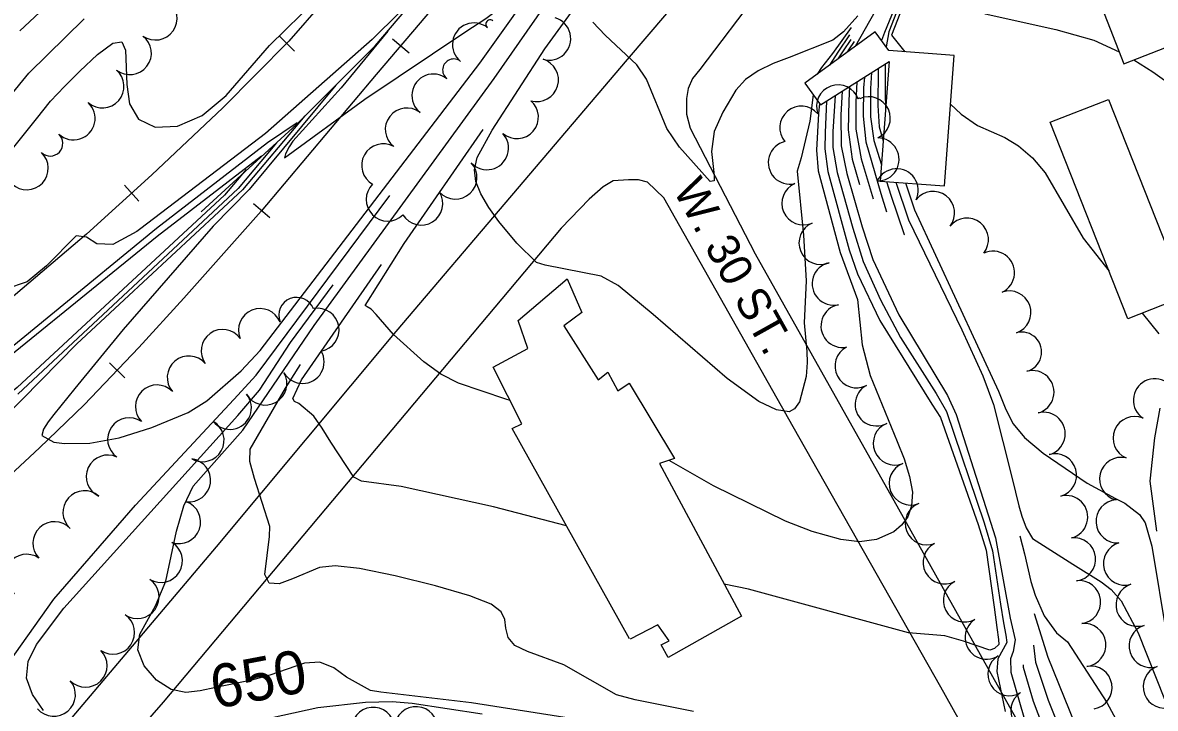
# Model space of a CAD drawing. Extents: x 79600 to 91800, y 75600 to 84400.
# Drawn here: x 83362 to 83887, y 81049 to 81367 of the extents above; entities that cross this region are included whole.
import ezdxf

# ---------------------------------------------------------------- set-up
doc = ezdxf.new("R2010")
doc.units = 0
for name, color, linetype in [('084-085$0$BLDG', 7, 'Continuous'), ('084-085$0$INDEX', 7, 'Continuous'), ('084-085$0$INDXLBL', 7, 'Continuous'), ('084-085$0$INTER', 7, 'Continuous'), ('084-085$0$ROAD', 7, 'Continuous'), ('084-085$0$ROAD-NAME', 7, 'Continuous'), ('084-085$0$RR', 7, 'Continuous'), ('084-085$0$TREES', 7, 'Continuous'), ('084-085$0$WALL', 7, 'Continuous')]:
    doc.layers.add(name, color=color, linetype=linetype)

# ---------------------------------------------------------------- blocks, each defined once
blk = doc.blocks.new('084-085$0$RRTICK100')
blk.add_line((0, -5), (0, 5))

msp = doc.modelspace()

# ---------------------------------------------------------------- linework, layer by layer
at = {"layer": '084-085$0$BLDG'}
for points in [[(83903.22, 81432.79), (83912.76, 81436.51), (83906.65, 81452.17), (83842.05, 81426.99), (83872.69, 81348.38), (83927.75, 81369.83)], [(83763.72, 81354.54), (83757.3, 81363.3), (83724.63, 81339.39), (83732, 81329.32), (83763.83, 81349.55), (83759.68, 81294.04), (83789.47, 81291.81), (83794, 81352.27)], [(83865.5, 81331.91), (83901.53, 81240.77), (83874.61, 81230.13), (83838.58, 81321.27)]]:
    msp.add_lwpolyline(points, close=True, dxfattribs=at)
msp.add_lwpolyline([(83643.39, 81081.7), (83588.98, 81179.31), (83593.47, 81181.36), (83580.09, 81207.71), (83596.2, 81216.36), (83591.77, 81229.39), (83614.5, 81248.66), (83621.29, 81233), (83612.93, 81226.88), (83628.79, 81201.8), (83633.28, 81205.4), (83638, 81196.72), (83643.26, 81200.33), (83664.16, 81165.33), (83657.33, 81162.95), (83695.25, 81092.29), (83661.32, 81073.11), (83658.02, 81078.84), (83661.74, 81080.73), (83656.56, 81088.16), (83643.7, 81081.55)], dxfattribs=at)
at = {"layer": '084-085$0$INDEX'}
for points in [[(83818.21, 81612.78), (83815.43, 81592.98), (83811.31, 81542.33), (83804.56, 81491.37), (83802.15, 81469.9), (83800.12, 81456.58), (83761.63, 81362.95), (83760.25, 81359.27)], [(83810.07, 81607.53), (83806.75, 81591.39), (83801.32, 81550.65), (83801.74, 81533.46), (83801.15, 81519.44), (83797.57, 81499.2), (83796.24, 81480.07), (83794.85, 81468.32), (83791.63, 81452.94), (83786.53, 81435.75), (83780.04, 81419.26), (83761.92, 81381.25), (83748.01, 81356.5)], [(83639.94, 81041.07), (83570.08, 81052.07), (83527.95, 81056.97), (83523.15, 81057.71), (83512.12, 81063.99), (83506.18, 81068.32), (83499.71, 81070.94), (83492.56, 81070.45), (83476.55, 81064.78), (83467.99, 81062.47), (83451.5, 81059.19), (83444.27, 81057.53), (83437.5, 81056.76), (83430.74, 81058.16), (83423.87, 81062.58), (83418.18, 81069.17), (83415.26, 81076.62), (83416.17, 81083.86), (83423.47, 81096.95), (83428.31, 81108.4), (83433.23, 81131.64), (83436.65, 81143.44), (83440.96, 81152.44), (83463.92, 81178.44), (83497.06, 81227), (83580.53, 81341.59), (83639.34, 81426.02)], [(83360.5, 81363.66), (83369.7, 81372.19)], [(83749.25, 81370.64), (83742.64, 81363.22), (83737.61, 81359.36), (83717.43, 81351.34), (83710.04, 81348.52), (83703.09, 81345.14), (83697.16, 81341.06), (83692.66, 81336.23), (83686.69, 81325.94), (83682.65, 81316.96), (83681.43, 81307.77), (83682.68, 81296.65), (83682.58, 81294.07), (83680.83, 81293.89), (83666.52, 81309.75), (83660.74, 81318.41), (83651.2, 81341.24), (83646.73, 81347.96), (83632.09, 81361.66), (83626.37, 81367.74)], [(83758.72, 81346.3), (83758.64, 81345.5), (83758.59, 81329), (83759.13, 81319.24), (83761.08, 81312.76)], [(83742.06, 81335.71), (83741.39, 81324.71), (83741.55, 81310.3), (83744.19, 81297.55), (83751.26, 81272.78), (83756.25, 81257.69), (83768.33, 81231.93), (83790.92, 81194.63), (83794.88, 81185.68), (83813.14, 81128.49), (83819.97, 81091.31), (83822.31, 81081.27), (83821.28, 81075.83), (83820.17, 81072.37), (83820.33, 81066.26), (83826.28, 81045.37)], [(83472.67, 81305.57), (83424.24, 81268.33), (83327.82, 81190.09), (83314.37, 81179.41), (83250.25, 81129.62), (83203.94, 81095.43), (83166.06, 81068.07), (83097.13, 81024.57), (83059.43, 81002.19), (83024.08, 80981.75)], [(83465.53, 81299.36), (83455.55, 81287.44), (83359.37, 81198.24), (83310.96, 81158.63), (83277.1, 81131.9), (83147.18, 81034.2), (83096.26, 80998.53), (83061.85, 80980.11), (83044.86, 80971.24), (83037.87, 80967.62), (83029.37, 80960.29), (83006.61, 80933.25), (82996.35, 80923.79), (82987.43, 80912.51), (82983.75, 80904.64), (82982.71, 80895.43), (82985.29, 80885.25), (82998.1, 80862.22), (82979.11, 80812.56), (82973.75, 80797.91), (82961.3, 80780.39)], [(83766.94, 81293.49), (83772.78, 81276.08), (83797.48, 81224.99), (83807.23, 81203.63), (83812.2, 81190.39), (83820.94, 81156.14), (83824.04, 81143.35), (83825.32, 81138.64), (83827.31, 81133.24), (83830.35, 81128.23), (83849.04, 81116.33), (83862.12, 81108.08), (83866.86, 81104.51), (83871.47, 81099.36), (83879.3, 81084.45), (83891.54, 81053.64)]]:
    msp.add_lwpolyline(points, dxfattribs=at)
at = {"layer": '084-085$0$INTER'}
for points in [[(83844.15, 81587.47), (83844.24, 81579.74), (83846.74, 81563.83), (83853.46, 81542.98), (83855.24, 81538.09), (83856.57, 81531.76), (83853.95, 81519.92), (83851.19, 81511.06), (83847.7, 81502.42), (83839.66, 81489.26), (83835.94, 81483.13), (83828.06, 81457.49), (83826.55, 81453.52), (83823.42, 81450.42), (83810.76, 81444.39), (83803.21, 81439.15), (83796.27, 81431.36), (83790.46, 81422.58), (83783.58, 81410.1), (83767.62, 81368.85), (83764.95, 81361.69), (83771.03, 81353.99)], [(83531.32, 81363.51), (83509.56, 81337.28), (83487.22, 81312.55), (83485.47, 81309.83), (83483.8, 81306.69), (83483.38, 81304.84), (83520.51, 81331.95), (83567.41, 81363.35), (83576.77, 81369.46), (83584.06, 81375.05), (83591.06, 81382.1), (83607.05, 81402.63), (83621.41, 81425.07), (83629.38, 81432.69), (83652.39, 81460.8), (83667.24, 81480.03), (83671.23, 81486.24)], [(83842.3, 81426.37), (83813.31, 81416.88), (83801.92, 81411.67), (83796.17, 81406.72), (83793.33, 81401.75), (83791.24, 81396.58), (83789.97, 81391.24), (83790.18, 81385.88), (83792.59, 81380.62), (83798.27, 81375.75), (83808.37, 81371.55), (83841.11, 81364.38), (83858.76, 81359.36), (83870.53, 81353.93)], [(83381.24, 81172.33), (83393.04, 81172.49), (83406.61, 81174.93), (83421.81, 81179.71), (83438.59, 81186.74), (83447.23, 81192.06), (83463.14, 81206.07), (83472.07, 81215.42), (83573.94, 81348.68), (83605.12, 81392.67)], [(83773.31, 81387.92), (83763.65, 81363.18), (83762.42, 81356.32)], [(83549.39, 81384.84), (83523.93, 81359.7), (83474.54, 81316.12), (83416.71, 81272.06), (83414.76, 81270.56), (83403.69, 81264.63), (83396.32, 81264.93), (83391.39, 81267.94), (83386.73, 81268.57), (83372.87, 81254.75), (83363.87, 81247.23), (83353.94, 81243.88)], [(83335.28, 81281.92), (83368.2, 81322.87), (83374.72, 81331.06), (83381.3, 81337.83), (83388.31, 81344.94), (83396.57, 81352.7), (83403.69, 81358.02), (83407.87, 81358.53), (83409.62, 81354.69), (83410.13, 81338.8), (83411.46, 81329.83), (83415.52, 81322.68), (83423.3, 81319), (83433.72, 81319.44), (83445.16, 81324.4), (83456.28, 81333.78), (83476.32, 81356.9), (83498.41, 81378.77)], [(83728.61, 81333.95), (83727.08, 81321.78), (83723, 81304.82), (83721.21, 81298.56), (83724.06, 81268.88), (83725.31, 81247.79), (83724.45, 81228.29), (83725.59, 81215.02), (83725.84, 81209.81), (83725.29, 81203.43), (83722.16, 81191.56), (83719.96, 81188.34), (83717.43, 81187.01), (83711.48, 81187.87), (83703.29, 81191.78), (83688.6, 81202.42), (83654.4, 81232.17), (83638.05, 81245.52), (83630.23, 81249.9), (83604.3, 81255.08), (83600.15, 81256.25), (83591.12, 81265.17), (83582.69, 81275.31), (83578.11, 81281.78), (83574.32, 81288.13), (83572, 81293.81), (83571.42, 81299.19), (83572.71, 81304.92), (83579.65, 81317.65), (83604.11, 81355.33), (83622.63, 81380.95)], [(83355.7, 81333.08), (83364.69, 81344.11), (83390.35, 81369.26)], [(83746.13, 81365.31), (83737.48, 81353.17), (83732.48, 81346.64), (83730.41, 81343.62)], [(83745.39, 81361.82), (83739.98, 81353.77), (83736.11, 81347.79)], [(83746.11, 81359.75), (83742.48, 81354.36), (83740.08, 81350.7)], [(83747.62, 81358.82), (83744.98, 81354.96), (83744.26, 81353.76)], [(83761.96, 81348.36), (83761.89, 81336.48), (83762.07, 81325.95)], [(83877.35, 81350.19), (83886.07, 81344.68), (83900.82, 81334.12)], [(83748.81, 81340), (83748.43, 81330.65), (83748.39, 81318.11), (83750.79, 81304.37), (83756.38, 81285.73)], [(83752.32, 81342.23), (83751.89, 81337.26), (83751.75, 81324.08), (83752.94, 81312.23), (83760.01, 81288.23), (83762.64, 81279.72)], [(83755.63, 81344.34), (83755.22, 81337), (83755.2, 81323.87), (83756.73, 81312.88), (83760.24, 81301.54)], [(83507.07, 81338.53), (83466.95, 81290.18), (83450.21, 81273.16), (83408.53, 81225.18), (83386.12, 81197.83), (83376.38, 81185.73), (83373.69, 81182.37), (83371.45, 81178.91), (83370.8, 81175.96), (83376.25, 81172.86), (83381.24, 81172.33)], [(83745.42, 81337.85), (83745.05, 81331.2), (83744.82, 81317.73), (83746.67, 81304.14), (83750.08, 81292.36)], [(83731.52, 81329.97), (83731.03, 81325.33), (83730.16, 81308.36), (83730.92, 81298.83), (83741.03, 81260.84), (83749.16, 81239.14), (83751.23, 81218.07), (83755, 81203.87), (83767.58, 81173.3), (83770.76, 81165.15), (83773.31, 81157.07), (83774.62, 81149.67), (83774.25, 81143.42), (83772.43, 81138.34), (83769.54, 81134.37), (83765.97, 81131.39), (83757.94, 81127.83), (83750.02, 81126.67), (83741.46, 81127.77), (83728.1, 81131.55), (83715.8, 81136.32), (83682.32, 81152.74), (83661.69, 81164.47)], [(83734.8, 81331.1), (83734.08, 81316.6), (83733.95, 81309.01), (83735.34, 81298.4), (83745.29, 81262.05), (83749.1, 81251.07), (83759.56, 81229.39), (83783.58, 81190.56), (83787.66, 81184.4), (83805.09, 81134.79), (83808.78, 81122.79), (83812.52, 81096.36), (83813.84, 81086.89), (83814.61, 81081.4), (83814.71, 81079.02), (83812.64, 81077.15), (83810.57, 81076.44), (83798.25, 81080.63), (83789.7, 81083.07), (83772.71, 81084.56), (83698.51, 81104.75), (83687.29, 81107.13)], [(83738.71, 81333.58), (83737.66, 81316.98), (83737.75, 81309.65), (83739.77, 81297.98), (83746.96, 81272.12), (83751.76, 81256.7), (83759.76, 81239.01), (83769.04, 81221.42), (83785.57, 81195.48), (83790.45, 81187.14), (83807.92, 81135.52), (83811.75, 81122.51), (83815.53, 81097.73), (83816.91, 81089.1), (83817.97, 81083.41), (83818.37, 81080.07), (83814.18, 81072.42), (83813.7, 81066.61), (83817.56, 81048.07)], [(83792.31, 81329.72), (83797.19, 81325), (83804.8, 81319.74), (83817.46, 81314.21), (83823.88, 81310.31), (83830.26, 81304.83), (83836.11, 81297.85), (83853.77, 81267.61), (83865.85, 81252.28)], [(83492.79, 81324.25), (83463.77, 81289.89), (83387.05, 81218.56), (83353.47, 81184.38)], [(83489.13, 81321.09), (83475.47, 81311.78), (83423.93, 81272.05), (83325.73, 81191.68)], [(83587.93, 81192.26), (83586, 81192.88), (83563.98, 81200.3), (83555.88, 81204.52), (83547.9, 81210.14), (83533.95, 81222.78), (83525.87, 81232.08), (83523.48, 81234.62), (83521.73, 81235.74), (83520.8, 81236.3), (83538.84, 81265), (83575.41, 81317.9)], [(83479.59, 81311.83), (83461.78, 81290.64), (83359.56, 81195.16)], [(83762.63, 81293.81), (83764.58, 81287.52), (83770.85, 81269.28), (83770.97, 81269.01)], [(83771.35, 81293.16), (83775.58, 81280.62), (83814.61, 81196.62), (83817.99, 81188.1), (83821.32, 81181.47), (83826.65, 81175.09), (83835.31, 81167.77), (83855.67, 81153.92), (83868.88, 81146.72), (83873.2, 81144.56), (83880.01, 81139.4), (83882.51, 81135.44), (83885.65, 81124.72), (83892.57, 81082.68)], [(83331.26, 81036.83), (83376.29, 81100.03), (83414.17, 81143.63), (83459.75, 81192.72), (83470.2, 81204.01), (83532.22, 81287.32)], [(83614.16, 81134.14), (83580.33, 81142.86), (83537.37, 81152.43), (83518.97, 81154.78), (83515.47, 81156.61), (83504.79, 81172.95), (83500.82, 81179.4), (83496.85, 81184.99), (83490.03, 81190.82), (83487.89, 81191.76), (83487.17, 81193.23), (83491.17, 81201.81), (83528.24, 81255.29)], [(83371.51, 81048.5), (83366.47, 81055.84), (83363.67, 81063.45), (83364.43, 81071.19), (83368.22, 81079.12), (83381.02, 81095.94), (83461.72, 81185.24), (83471.72, 81196.99), (83486.06, 81219.09), (83505.9, 81245.93)], [(83881.25, 81232.75), (83888.88, 81223.09)], [(83673.11, 81047.99), (83646, 81053.38), (83637.34, 81055.73), (83612.85, 81069.68), (83596.08, 81075.75), (83590.09, 81078.61), (83587.08, 81082.35), (83586.03, 81086.61), (83585.48, 81090.73), (83583.83, 81094.3), (83579.12, 81097.73), (83569.26, 81101.63), (83553.29, 81106.31), (83534.69, 81110.93), (83518.06, 81114.3), (83506.81, 81115.54), (83499.51, 81114.83), (83487.08, 81109.55), (83480.79, 81107.25), (83476.17, 81107.51), (83474.25, 81111.51), (83476.32, 81129.24), (83476.5, 81133.85), (83469.34, 81156.04), (83467.21, 81163.89), (83467.32, 81169.73), (83483.76, 81197.92), (83490.67, 81208.92)], [(83889.37, 81188.76), (83886.92, 81174.98), (83884.71, 81154.85), (83887.87, 81131.7)], [(83824.44, 81129.54), (83826.58, 81121.11), (83829.56, 81108.31), (83831.5, 81101.91), (83835.75, 81092.33), (83841.46, 81084.42), (83846.47, 81080.35), (83864.76, 81052.13), (83885.77, 81013.19), (83891.07, 81002.16)], [(83831.05, 81093.49), (83837.36, 81073.25), (83882.82, 80960.96), (83893.04, 80936.16)], [(83830.76, 81078.8), (83831.68, 81070.92), (83837.5, 81053.18), (83879.01, 80949.78)], [(83825.97, 81069.68), (83826.01, 81068.59), (83830.58, 81052.76), (83862.27, 80969.06)], [(83575, 81046.73), (83542.59, 81051.72), (83533.26, 81052.46), (83520.88, 81052.15), (83498.77, 81049.67), (83471.28, 81043.69)]]:
    msp.add_lwpolyline(points, dxfattribs=at)
at = {"layer": '084-085$0$ROAD'}
for points in [[(82526.61, 80685.34), (82646.24, 80723.87), (82750.82, 80757.34), (82878.99, 80798.26), (82988.53, 80834.09), (83102.11, 80870.57), (83159.2, 80889.43), (83185.89, 80898.46), (83206.83, 80906.21), (83225.28, 80914.26), (83244.97, 80922.78), (83260.15, 80931.11), (83274.41, 80939.44), (83287.26, 80948.08), (83298.86, 80957.32), (83313.09, 80969.23), (83330.25, 80984.42), (83346.62, 81001.31), (83363.61, 81020.23), (83451.73, 81124.34), (83535.05, 81224.21), (83642.47, 81350.36), (83678.89, 81393.19), (83686.23, 81402.11)], [(83703.68, 81382.47), (83675.92, 81345.75), (83672.53, 81341.53), (83670.54, 81337.01), (83669.79, 81332.34), (83669.84, 81325.04), (83671.43, 81318.52), (83701.65, 81260.25), (83768.17, 81142.04), (83821, 81047.69), (83902.76, 80902.83), (83954.49, 80811.12), (84000.57, 80729.01), (84004.64, 80724.06), (84008.71, 80719.42), (84014.33, 80716.81), (84020.55, 80716.07), (84150.07, 80715.03), (84152.24, 80716.28), (84154.85, 80721.28), (84156.29, 80739.32), (84180.25, 81065.28)], [(83915.63, 80835.13), (83862.35, 80926.06), (83787.81, 81059.3), (83719.26, 81179.98), (83659.35, 81286.26), (83651.69, 81293.52), (83647.48, 81294.58), (83642.82, 81294.55), (83635.82, 81294.19), (83631.18, 81291.37), (83624.69, 81285.57), (83611.71, 81272.12), (83426.99, 81052.35), (83373.43, 80990.76), (83355.36, 80972.29)]]:
    msp.add_lwpolyline(points, dxfattribs=at)
at = {"layer": '084-085$0$RR'}
for points in [[(83626.06, 81461.27), (83525.9, 81343.41), (83472.51, 81280.1), (83436.69, 81239.76), (83415.69, 81216.77), (83390.36, 81190.18), (83369.65, 81170.31), (83340.13, 81142.91), (83317.4, 81122.56), (83280.14, 81090.45), (83236.97, 81057.06), (83201.07, 81031.02), (83161.12, 81004.03), (83122.72, 80980), (83087.86, 80959.72), (83053.62, 80940.38), (83011.32, 80918.19)], [(83517.18, 81395.59), (83485.38, 81358.85), (83454.64, 81328.03), (83421.72, 81296.88), (83391.42, 81269.33), (83355.38, 81238.78), (83328.32, 81216.22), (83289.02, 81185.81), (83247.85, 81155.39), (83207.29, 81127.77), (83160.07, 81097), (83115.16, 81068.88), (83074.26, 81045.3), (83022.67, 81016.68)]]:
    msp.add_lwpolyline(points, dxfattribs=at)
at = {"layer": '084-085$0$TREES'}
for centre, radius, start, end in [((83423.45, 81369.46), 10, 234.6649, 54.6649), ((83571.22, 81357.38), 10, 51.5389, 231.5389), ((83578.7, 81366.79), 2.02, 51.5389, 231.5389), ((83606.11, 81360.08), 10, 253.5424, 73.5424), ((83411.56, 81353.39), 10, 232.3154, 52.3154), ((83561.81, 81345.53), 5.13, 51.5389, 231.5389), ((83600.43, 81340.9), 10, 253.4841, 73.4841), ((83398.86, 81337.94), 10, 228.8515, 48.8515), ((83552.4, 81333.68), 10, 51.5389, 231.5389), ((83740.1, 81328.61), 10, 19.7518, 199.7518), ((83385.46, 81323.1), 10, 226.9614, 46.9614), ((83591.1, 81323.7), 10, 229.5289, 49.5289), ((83749.84, 81332.11), 0.352, 20.2393, 200.2393), ((83754.35, 81323.15), 10, 294.7102, 114.7102), ((83540.07, 81317.93), 10, 52.3557, 232.3557), ((83723.05, 81318.77), 10, 40.1943, 220.1943), ((83374.6, 81311.52), 5.88, 226.6778, 46.6778), ((83577.28, 81309.29), 10, 222.9135, 42.9135), ((83758.41, 81304.06), 10, 269.2768, 89.2768), ((83529.08, 81301.28), 10, 60.7746, 240.7746), ((83717.73, 81302.59), 10, 103.3799, 283.3799), ((83363.71, 81299.97), 10, 226.6778, 46.6778), ((83562.62, 81295.68), 10, 222.7961, 42.7961), ((83767.28, 81289.71), 10, 334.1839, 154.1839), ((83724.04, 81283.7), 10, 113.5735, 293.5735), ((83531.24, 81285.46), 10, 134.7715, 314.7715), ((83546.78, 81283.62), 10, 211.7781, 31.7781), ((83784.2, 81279.24), 10, 322.3037, 142.3037), ((83799.89, 81266.84), 10, 321.0794, 141.0794), ((83731.99, 81265.35), 10, 113.2672, 293.2672), ((83811.96, 81251.52), 10, 295.3862, 115.3862), ((83738.12, 81246.4), 10, 102.6, 282.6), ((83489, 81231.75), 8.34, 21.4817, 201.4817), ((83819.58, 81233.06), 10, 289.5054, 109.5054), ((83472, 81224.88), 10, 22.4366, 202.4366), ((83498.63, 81225.01), 10, 280.0069, 100.0069), ((83742.17, 81226.82), 10, 100.7957, 280.7957), ((83454.65, 81215.21), 10, 35.8475, 215.8475), ((83825.32, 81214.71), 9.24, 285.0186, 105.0186), ((83491.71, 81210.15), 10, 210.0769, 30.0769), ((83748.68, 81208.13), 10, 117.5746, 297.5746), ((83438.91, 81202.88), 10, 40.2886, 220.2886), ((83474.41, 81200.13), 10, 210.077, 30.077), ((83830.3, 81196.13), 10, 285.0186, 105.0186), ((83424.12, 81189.45), 10, 44.2028, 224.2028), ((83758.01, 81190.44), 10, 118.0301, 298.0301), ((83887.09, 81192.36), 10, 56.7535, 236.7535), ((83457.98, 81188.83), 10, 218.9383, 38.9383), ((83411.27, 81174.24), 10, 55.3807, 235.3807), ((83445.28, 81173.84), 10, 240.5291, 60.5291), ((83835.49, 81176.81), 10, 285.0186, 105.0186), ((83877.67, 81174.8), 10, 66.8643, 246.8643), ((83766.4, 81172.32), 10, 111.7141, 291.7141), ((83401.38, 81156.94), 10, 65.1455, 245.1455), ((83840.77, 81157.52), 10, 285.6372, 105.6372), ((83439.04, 81155.22), 10, 262.4149, 82.4149), ((83773.8, 81153.74), 10, 111.714, 291.714), ((83871.41, 81155.88), 10, 76.4923, 256.4923), ((83390.54, 81140.39), 10, 48.4083, 228.4083), ((83845.93, 81138.2), 10, 284.233, 104.233), ((83869.75, 81136.18), 10, 93.8766, 273.8766), ((83434.41, 81135.87), 10, 250.6935, 70.6935), ((83781.18, 81135.22), 9.93, 111.714, 291.714), ((83376.63, 81126.04), 10, 43.3648, 223.3648), ((83425.97, 81117.85), 10, 239.1148, 59.1148), ((83789.54, 81117.16), 10, 117.9669, 297.9669), ((83849.57, 81118.58), 10, 276.8252, 96.8252), ((83873.21, 81116.6), 10, 106.1478, 286.1478), ((83363.7, 81110.94), 10, 55.4909, 235.4909), ((83415.11, 81101.07), 10, 235.0416, 55.0416), ((83851.95, 81098.72), 10, 276.8252, 96.8252), ((83798.92, 81099.5), 10, 117.9669, 297.9669), ((83879.02, 81097.46), 10, 107.6277, 287.6277), ((83403.77, 81084.6), 10, 235.8756, 55.8756), ((83809.01, 81082.24), 10, 122.634, 302.634), ((83854.33, 81078.86), 10, 276.8252, 96.8252), ((83885.09, 81078.41), 10, 107.7007, 287.7007), ((83391.04, 81069.29), 10, 224.6436, 44.6436), ((83819.6, 81065.28), 10, 121.3257, 301.3257), ((83857.24, 81059.08), 10, 279.9062, 99.9062), ((83891.62, 81059.51), 10, 110.4225, 290.4225), ((83376.32, 81055.78), 10, 220.465, 40.465), ((83830.26, 81048.36), 10, 123.1133, 303.1133), ((83524.4, 81039.96), 10, 5.3451, 185.3451), ((83544.34, 81040.25), 10, 356.3181, 176.3181)]:
    msp.add_arc(centre, radius, start, end, dxfattribs=at)
at = {"layer": '084-085$0$WALL'}
msp.add_lwpolyline([(83444.6, 81279.74), (83488.99, 81320.45), (83525.31, 81356.77), (83577.03, 81417.44), (83652.69, 81505.17), (83685.48, 81557.63), (83689.84, 81557.66), (83681.75, 81533.34)], dxfattribs=at)

# ---------------------------------------------------------------- block references
at = {"layer": '084-085$0$RR'}
for p, rotation in [((83484.38, 81357.85), -134.92741248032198), ((83537.29, 81356.8), -130.3581295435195), ((83412.43, 81288.43), -137.7144537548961), ((83472.76, 81280.41), -130.14572178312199), ((83405.68, 81206.26), -133.60873678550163)]:
    msp.add_blockref('084-085$0$RRTICK100', p, dxfattribs=dict(at, rotation=rotation))

# ---------------------------------------------------------------- texts
at = {"layer": '084-085$0$INDXLBL'}
msp.add_text('650', height=20, rotation=10.7801, dxfattribs=at).set_placement((83451.06, 81049.13))
at = {"layer": '084-085$0$ROAD-NAME'}
msp.add_text('W. 30 ST.', height=15, rotation=299.1515, dxfattribs=at).set_placement((83663.25, 81289.98))

doc.saveas('drawing.dxf')
